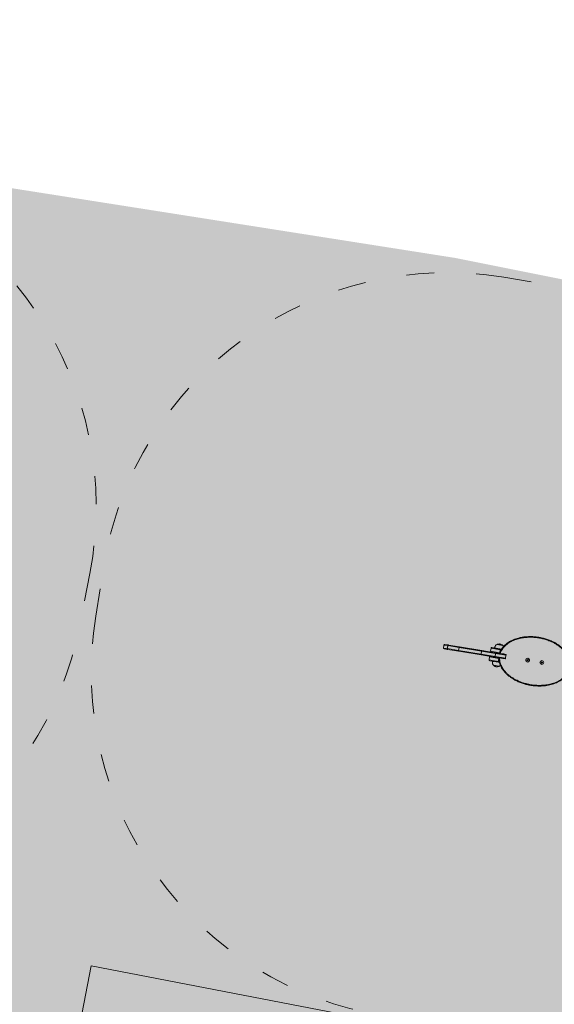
# Model space of a CAD drawing. Header units: inches. Extents: x -433 to 341, y -109 to 237.
# Tile 317 of 335: x -14.34 to -12.04, y 41.97 to 46.22. Entities that reach past the tile are written whole.
import ezdxf

# ---------------------------------------------------------------- set-up
doc = ezdxf.new("R2010")
doc.units = ezdxf.units.IN
doc.header["$MEASUREMENT"] = 0
doc.linetypes.add('ACAD_ISO03W100', pattern=[30, 12, -18])
for name, color, linetype, lineweight in [('1_mata', 7, 'Continuous', 5), ('1_naw mat', 251, 'Continuous', 9), ('1_poly easy', 84, 'Continuous', 5), ('1_projektowane', 7, 'Continuous', 5), ('1_trawa', 82, 'Continuous', 5), ('strefa', 7, 'ACAD_ISO03W100', 5), ('urzadzenie', 7, 'Continuous', 5)]:
    doc.layers.add(name, color=color, linetype=linetype, lineweight=lineweight)
picture_1 = doc.add_image_def('image1.jpg', size_in_pixel=(9921, 7015))

# ---------------------------------------------------------------- blocks, each defined once
blk = doc.blocks.new('fdesg')
at = {"layer": 'strefa', "color": 0, "ltscale": 0.01}
blk.add_lwpolyline([(102.6935, 36.1287), (103.5102, 36.1287, -0.414214), (105.0102, 34.6287), (105.0102, 34.4057, -0.414214), (103.5102, 32.9057), (102.6935, 32.9057, -0.414214), (101.1935, 34.4057), (101.1935, 34.6287, -0.414214)], format="xyb", close=True, dxfattribs=at)
blk = doc.blocks.new('ddkrkkr')
at = {"layer": 'strefa', "color": 0, "ltscale": 0.01}
blk.add_lwpolyline([(107.9368, 36.8793), (108.7535, 36.8793, -0.414214), (110.2535, 35.3793), (110.2535, 35.1563, -0.414214), (108.7535, 33.6563), (107.9368, 33.6563, -0.414214), (106.4368, 35.1563), (106.4368, 35.3793, -0.414214)], format="xyb", close=True, dxfattribs=at)
at = {"layer": 'urzadzenie', "color": 0, "linetype": 'Continuous'}
for p, q in [((108.1393, 35.2933), (108.1393, 35.2803)), ((108.1793, 35.2933), (108.1393, 35.2933)), ((108.1423, 35.2963), (108.1793, 35.2963)), ((108.1543, 35.2973), (108.1543, 35.2963)), ((108.1844, 35.2963), (108.1543, 35.2973)), ((108.1878, 35.3129), (108.1608, 35.3129)), ((108.1878, 35.3129), (108.1608, 35.3129)), ((108.1793, 35.2933), (108.1793, 35.2963)), ((108.1793, 35.2963), (108.1844, 35.2963)), ((108.1844, 35.2963), (108.1793, 35.2933)), ((108.1793, 35.2933), (108.1793, 35.2803)), ((107.9368, 35.2743), (107.9368, 35.2613)), ((107.9533, 35.2743), (107.9368, 35.2743)), ((107.9368, 35.2613), (107.9533, 35.2613)), ((107.9398, 35.2773), (107.9543, 35.2773)), ((107.9543, 35.2583), (107.9398, 35.2583)), ((107.954, 35.2743), (107.9533, 35.2743)), ((107.9533, 35.2613), (107.9533, 35.2743)), ((107.954, 35.2613), (107.9533, 35.2613)), ((108.0027, 35.2743), (107.954, 35.2743)), ((107.954, 35.2743), (107.954, 35.2613)), ((107.954, 35.2613), (108.0027, 35.2613)), ((107.9557, 35.2773), (107.9543, 35.2773)), ((107.9543, 35.2583), (107.9557, 35.2583)), ((107.9557, 35.2773), (108.0046, 35.2773)), ((108.0046, 35.2583), (107.9557, 35.2583)), ((108.0027, 35.2613), (108.0027, 35.2743)), ((108.0029, 35.2743), (108.0027, 35.2743)), ((108.0029, 35.2613), (108.0027, 35.2613)), ((108.1012, 35.2743), (108.0029, 35.2743)), ((108.0029, 35.2743), (108.0029, 35.2613)), ((108.0029, 35.2613), (108.1012, 35.2613)), ((108.0046, 35.2773), (108.1012, 35.2773)), ((108.1012, 35.2583), (108.0046, 35.2583)), ((108.1012, 35.2773), (108.1606, 35.2773)), ((108.1625, 35.2743), (108.1012, 35.2743)), ((108.1012, 35.2613), (108.1012, 35.2743)), ((108.1012, 35.2613), (108.1625, 35.2613)), ((108.1606, 35.2583), (108.1012, 35.2583)), ((108.1393, 35.2803), (108.1793, 35.2803)), ((108.1393, 35.2553), (108.1393, 35.2423)), ((108.1793, 35.2553), (108.1393, 35.2553)), ((108.1393, 35.2423), (108.1793, 35.2423)), ((108.1606, 35.2773), (108.2069, 35.2773)), ((108.2069, 35.2583), (108.1606, 35.2583)), ((108.1625, 35.2613), (108.1625, 35.2743)), ((108.2075, 35.2743), (108.1625, 35.2743)), ((108.1625, 35.2613), (108.2075, 35.2613)), ((108.1793, 35.2778), (108.1793, 35.2803)), ((108.1793, 35.2803), (108.1793, 35.2803)), ((108.1793, 35.2578), (108.1793, 35.2553)), ((108.1793, 35.2423), (108.1793, 35.2553)), ((108.1793, 35.2553), (108.1793, 35.2553)), ((108.1793, 35.2423), (108.1793, 35.2393)), ((108.1793, 35.2423), (108.1844, 35.2393)), ((108.1823, 35.2778), (108.1968, 35.2778)), ((108.1968, 35.2578), (108.1823, 35.2578)), ((108.2069, 35.2583), (108.2081, 35.2761)), ((108.2075, 35.2613), (108.2075, 35.2743)), ((108.3033, 35.2707), (108.3008, 35.2693)), ((108.3008, 35.2693), (108.3008, 35.2664)), ((108.3025, 35.2683), (108.3008, 35.2693)), ((108.3025, 35.2674), (108.3008, 35.2664)), ((108.3008, 35.2664), (108.3033, 35.2649)), ((108.3033, 35.2687), (108.3025, 35.2683)), ((108.3025, 35.2683), (108.3025, 35.2674)), ((108.3025, 35.2674), (108.3033, 35.2669)), ((108.3058, 35.2693), (108.3033, 35.2707)), ((108.3033, 35.2687), (108.3033, 35.2707)), ((108.304, 35.2683), (108.3033, 35.2687)), ((108.3033, 35.2669), (108.304, 35.2674)), ((108.3033, 35.2669), (108.3033, 35.2649)), ((108.3033, 35.2649), (108.3058, 35.2664)), ((108.304, 35.2683), (108.3058, 35.2693)), ((108.304, 35.2674), (108.304, 35.2683)), ((108.304, 35.2674), (108.3058, 35.2664)), ((108.3058, 35.2664), (108.3058, 35.2693)), ((108.3653, 35.2707), (108.3628, 35.2693)), ((108.3628, 35.2693), (108.3628, 35.2664)), ((108.3645, 35.2683), (108.3628, 35.2693)), ((108.3645, 35.2674), (108.3628, 35.2664)), ((108.3628, 35.2664), (108.3653, 35.2649)), ((108.3653, 35.2687), (108.3645, 35.2683)), ((108.3645, 35.2683), (108.3645, 35.2674)), ((108.3645, 35.2674), (108.3653, 35.2669)), ((108.3678, 35.2693), (108.3653, 35.2707)), ((108.3653, 35.2687), (108.3653, 35.2707)), ((108.366, 35.2683), (108.3653, 35.2687)), ((108.3653, 35.2669), (108.366, 35.2674)), ((108.3653, 35.2669), (108.3653, 35.2649)), ((108.3653, 35.2649), (108.3678, 35.2664)), ((108.366, 35.2683), (108.3678, 35.2693)), ((108.366, 35.2674), (108.366, 35.2683)), ((108.366, 35.2674), (108.3678, 35.2664)), ((108.3678, 35.2664), (108.3678, 35.2693)), ((108.1793, 35.2393), (108.1423, 35.2393)), ((108.1543, 35.2383), (108.1844, 35.2393)), ((108.1543, 35.2383), (108.1543, 35.2383)), ((108.1608, 35.2227), (108.1857, 35.2227)), ((108.1608, 35.2227), (108.1857, 35.2227)), ((108.1844, 35.2393), (108.1793, 35.2393)), ((108.1857, 35.2227), (108.1878, 35.2227)), ((108.1857, 35.2227), (108.1878, 35.2227))]:
    blk.add_line(p, q, dxfattribs=at)
at = {"layer": 'urzadzenie', "color": 0, "linetype": 'Continuous', "flags": 128}
for points in [[(107.9533, 35.2743), (107.9534, 35.2749), (107.9534, 35.2755), (107.9535, 35.276), (107.9536, 35.2764), (107.9538, 35.2768), (107.954, 35.2771), (107.9541, 35.2773), (107.9543, 35.2773)], [(107.9543, 35.2583), (107.9541, 35.2584), (107.954, 35.2585), (107.9538, 35.2588), (107.9536, 35.2592), (107.9535, 35.2596), (107.9534, 35.2602), (107.9534, 35.2607), (107.9533, 35.2613)], [(107.954, 35.2743), (107.954, 35.2749), (107.9541, 35.2755), (107.9543, 35.276), (107.9545, 35.2764), (107.9548, 35.2768), (107.955, 35.2771), (107.9554, 35.2773), (107.9557, 35.2773)], [(107.9557, 35.2583), (107.9554, 35.2584), (107.955, 35.2585), (107.9548, 35.2588), (107.9545, 35.2592), (107.9543, 35.2596), (107.9541, 35.2602), (107.954, 35.2607), (107.954, 35.2613)], [(108.0027, 35.2743), (108.0028, 35.2749), (108.0029, 35.2755), (108.003, 35.276), (108.0033, 35.2764), (108.0036, 35.2768), (108.0039, 35.2771), (108.0042, 35.2773), (108.0046, 35.2773)], [(108.0046, 35.2583), (108.0042, 35.2584), (108.0039, 35.2585), (108.0036, 35.2588), (108.0033, 35.2592), (108.003, 35.2596), (108.0029, 35.2602), (108.0028, 35.2607), (108.0027, 35.2613)], [(108.0029, 35.2743), (108.003, 35.2749), (108.0031, 35.2755), (108.0032, 35.276), (108.0034, 35.2764), (108.0037, 35.2768), (108.004, 35.2771), (108.0043, 35.2773), (108.0046, 35.2773)], [(108.0046, 35.2583), (108.0043, 35.2584), (108.004, 35.2585), (108.0037, 35.2588), (108.0034, 35.2592), (108.0032, 35.2596), (108.0031, 35.2602), (108.003, 35.2607), (108.0029, 35.2613)], [(108.1625, 35.2743), (108.1625, 35.2749), (108.1624, 35.2755), (108.1622, 35.276), (108.162, 35.2764), (108.1617, 35.2768), (108.1614, 35.2771), (108.161, 35.2773), (108.1606, 35.2773)], [(108.1606, 35.2583), (108.161, 35.2584), (108.1614, 35.2585), (108.1617, 35.2588), (108.162, 35.2592), (108.1622, 35.2596), (108.1624, 35.2602), (108.1625, 35.2607), (108.1625, 35.2613)]]:
    blk.add_lwpolyline(points, dxfattribs=at)
at = {"layer": 'urzadzenie', "color": 0, "linetype": 'Continuous'}
for centre, radius in [((108.3033, 35.2678), 0.00825), ((108.3033, 35.2678), 0.00795), ((108.3653, 35.2678), 0.00825), ((108.3653, 35.2678), 0.00795)]:
    blk.add_circle(centre, radius, dxfattribs=at)
for centre, radius, start, end in [((108.1423, 35.2933), 0.003, 90, 180), ((107.9398, 35.2743), 0.003, 90, 180), ((107.9398, 35.2613), 0.003, 180, 270), ((108.2137, 35.2751), 0.1125, 178.854, 180.382), ((108.2137, 35.2606), 0.1125, 179.618, 181.146), ((108.1423, 35.2803), 0.003, 180, 270), ((108.1423, 35.2553), 0.003, 90, 180), ((108.1423, 35.2423), 0.003, 180, 270), ((108.1968, 35.2728), 0.005, 64.1581, 90), ((108.1968, 35.2628), 0.005, 270, 295.8419)]:
    blk.add_arc(centre, radius, start, end, dxfattribs=at)
for points, knots in [([(108.1793, 35.2778), (108.1795, 35.2793), (108.18, 35.2827), (108.1814, 35.2879), (108.1832, 35.2936), (108.1856, 35.2991), (108.1886, 35.3052), (108.1926, 35.3115), (108.1975, 35.3182), (108.203, 35.3244), (108.2097, 35.331), (108.2178, 35.3377), (108.2274, 35.3444), (108.2377, 35.3503), (108.2473, 35.355), (108.256, 35.3586), (108.2637, 35.3615), (108.273, 35.3644), (108.2838, 35.3673), (108.2976, 35.37), (108.3109, 35.3718), (108.3236, 35.3727), (108.3365, 35.3729), (108.3515, 35.3724), (108.3659, 35.3708), (108.3773, 35.3688), (108.386, 35.3669), (108.3945, 35.3647), (108.4041, 35.3618), (108.4147, 35.3579), (108.4261, 35.3528), (108.4371, 35.3468), (108.4467, 35.3406), (108.4548, 35.3344), (108.4615, 35.3285), (108.4678, 35.322), (108.4731, 35.3155), (108.4775, 35.3092), (108.481, 35.3032), (108.484, 35.2969), (108.4864, 35.2905), (108.4882, 35.2841), (108.4889, 35.2799), (108.4893, 35.2778)], [0, 0, 0, 0, 0.011223, 0.026211, 0.041428, 0.056646, 0.072085, 0.092778, 0.113852, 0.134931, 0.156356, 0.185671, 0.215215, 0.245367, 0.275686, 0.296585, 0.317586, 0.338587, 0.370652, 0.402719, 0.446015, 0.472981, 0.500005, 0.543742, 0.587728, 0.610122, 0.632553, 0.655102, 0.677693, 0.709088, 0.740625, 0.772671, 0.804929, 0.827545, 0.850268, 0.873383, 0.896661, 0.914091, 0.931789, 0.949484, 0.967485, 0.983743, 1, 1, 1, 1]), ([(108.4862, 35.2778), (108.4859, 35.2798), (108.4852, 35.2837), (108.4833, 35.2903), (108.4804, 35.2977), (108.4762, 35.3057), (108.4712, 35.3131), (108.4656, 35.3199), (108.4595, 35.3262), (108.4529, 35.3321), (108.4451, 35.3381), (108.4358, 35.3441), (108.425, 35.35), (108.4138, 35.355), (108.4025, 35.3592), (108.3912, 35.3625), (108.3802, 35.3652), (108.367, 35.3676), (108.3517, 35.3694), (108.3366, 35.3699), (108.3238, 35.3697), (108.3114, 35.3688), (108.2972, 35.367), (108.2829, 35.364), (108.2705, 35.3606), (108.2599, 35.357), (108.2495, 35.3528), (108.2394, 35.3478), (108.2294, 35.3421), (108.2199, 35.3356), (108.2112, 35.3283), (108.2034, 35.3205), (108.1966, 35.3122), (108.1913, 35.304), (108.1875, 35.2962), (108.1848, 35.289), (108.1831, 35.2828), (108.1825, 35.2791), (108.1823, 35.2778)], [0, 0, 0, 0, 0.015428, 0.030858, 0.054158, 0.077541, 0.100868, 0.123709, 0.146624, 0.169561, 0.192432, 0.224053, 0.25568, 0.288062, 0.320449, 0.349975, 0.379525, 0.409056, 0.454529, 0.500004, 0.527303, 0.554601, 0.597038, 0.639472, 0.668498, 0.697545, 0.726564, 0.756145, 0.785722, 0.81603, 0.84633, 0.87425, 0.902232, 0.930109, 0.950091, 0.970117, 0.990085, 1, 1, 1, 1]), ([(108.1608, 35.3129), (108.1597, 35.3118), (108.1576, 35.3095), (108.1557, 35.3055), (108.1545, 35.3014), (108.1544, 35.2987), (108.1543, 35.2973)], [0, 0, 0, 0, 0.266691, 0.536049, 0.759476, 1, 1, 1, 1]), ([(108.1743, 35.3172), (108.173, 35.3171), (108.1704, 35.3169), (108.1669, 35.3159), (108.1636, 35.3146), (108.1617, 35.3135), (108.1608, 35.3129)], [0, 0, 0, 0, 0.2688809, 0.5432416, 0.7667149, 1, 1, 1, 1]), ([(108.1878, 35.3129), (108.1865, 35.3136), (108.1841, 35.315), (108.1806, 35.3162), (108.1773, 35.317), (108.1753, 35.3171), (108.1743, 35.3172)], [0, 0, 0, 0, 0.2950113, 0.5752691, 0.7889052, 1, 1, 1, 1]), ([(108.1878, 35.3129), (108.1907, 35.3093), (108.1899, 35.3108), (108.1886, 35.3121), (108.1878, 35.3129)], [0, 0, 0, 0, 0.295763, 1, 1, 1, 1]), ([(108.1823, 35.2778), (108.182, 35.2778), (108.1813, 35.2778), (108.1804, 35.2778), (108.1797, 35.2778), (108.1793, 35.2778), (108.1793, 35.2778), (108.1793, 35.2778)], [0, 0, 0, 0, 0.217553, 0.435147, 0.651576, 0.865842, 1, 1, 1, 1]), ([(108.4893, 35.2578), (108.489, 35.2564), (108.4885, 35.253), (108.4872, 35.2477), (108.4853, 35.242), (108.483, 35.2365), (108.4799, 35.2305), (108.4763, 35.2247), (108.4723, 35.2191), (108.4683, 35.2143), (108.4641, 35.2097), (108.4583, 35.2042), (108.4507, 35.1979), (108.4411, 35.1912), (108.4309, 35.1853), (108.42, 35.18), (108.4087, 35.1754), (108.3969, 35.1715), (108.3848, 35.1684), (108.3709, 35.1656), (108.3576, 35.1639), (108.3449, 35.163), (108.3321, 35.1627), (108.317, 35.1632), (108.3027, 35.1649), (108.2912, 35.1669), (108.2826, 35.1687), (108.274, 35.1709), (108.2644, 35.1739), (108.2539, 35.1777), (108.2425, 35.1828), (108.2314, 35.1888), (108.2218, 35.195), (108.2138, 35.2012), (108.207, 35.2071), (108.2007, 35.2136), (108.1954, 35.2201), (108.1911, 35.2264), (108.1876, 35.2324), (108.1845, 35.2388), (108.1821, 35.2451), (108.1803, 35.2515), (108.1796, 35.2557), (108.1793, 35.2578)], [0, 0, 0, 0, 0.0112229, 0.0262904, 0.0414526, 0.0567271, 0.0720847, 0.0928518, 0.1085845, 0.1243793, 0.140346, 0.1563633, 0.1856782, 0.2152218, 0.2453736, 0.2756934, 0.3070713, 0.3385874, 0.3705954, 0.4027197, 0.4460157, 0.4729816, 0.5000052, 0.5437421, 0.5877286, 0.6101226, 0.6325533, 0.655102, 0.6776932, 0.7090883, 0.7406254, 0.7726714, 0.8049291, 0.8275447, 0.8502681, 0.8733825, 0.8966607, 0.9141745, 0.9317866, 0.9495693, 0.9674844, 0.983682, 1, 1, 1, 1]), ([(108.1793, 35.2578), (108.1793, 35.2578), (108.1794, 35.2578), (108.1799, 35.2578), (108.1806, 35.2578), (108.1815, 35.2578), (108.1821, 35.2578), (108.1823, 35.2578)], [0, 0, 0, 0, 0.211967, 0.423903, 0.636755, 0.851628, 1, 1, 1, 1]), ([(108.1823, 35.2578), (108.1826, 35.2559), (108.1833, 35.252), (108.1852, 35.2453), (108.1881, 35.2379), (108.1923, 35.23), (108.1973, 35.2226), (108.2029, 35.2157), (108.209, 35.2094), (108.2156, 35.2036), (108.2235, 35.1975), (108.2327, 35.1915), (108.2435, 35.1857), (108.2547, 35.1806), (108.2661, 35.1765), (108.2773, 35.1731), (108.2883, 35.1705), (108.3015, 35.168), (108.3168, 35.1663), (108.3319, 35.1657), (108.3447, 35.166), (108.3571, 35.1668), (108.3714, 35.1687), (108.3857, 35.1716), (108.3981, 35.1751), (108.4086, 35.1786), (108.419, 35.1829), (108.4292, 35.1878), (108.4391, 35.1935), (108.4486, 35.2001), (108.4574, 35.2073), (108.4652, 35.2151), (108.4719, 35.2234), (108.4772, 35.2316), (108.481, 35.2394), (108.4837, 35.2466), (108.4854, 35.2528), (108.486, 35.2566), (108.4862, 35.2578)], [0, 0, 0, 0, 0.015428, 0.030858, 0.054158, 0.077541, 0.100868, 0.123709, 0.146624, 0.169561, 0.192432, 0.224053, 0.25568, 0.288062, 0.320449, 0.349975, 0.379525, 0.409056, 0.454529, 0.500004, 0.527303, 0.554601, 0.597038, 0.639472, 0.668498, 0.697545, 0.726564, 0.756145, 0.785722, 0.81603, 0.84633, 0.87425, 0.902232, 0.930109, 0.950091, 0.970117, 0.990085, 1, 1, 1, 1]), ([(108.2069, 35.2773), (108.2071, 35.2773), (108.2075, 35.2773), (108.2079, 35.2769), (108.2082, 35.2763), (108.208, 35.2754), (108.2077, 35.2747), (108.2075, 35.2743), (108.2075, 35.2743)], [0, 0, 0, 0, 0.13983, 0.278999, 0.475259, 0.74679, 0.998075, 1, 1, 1, 1]), ([(108.2069, 35.2583), (108.207, 35.2583), (108.2072, 35.2583), (108.2076, 35.2584), (108.2078, 35.2587), (108.208, 35.259), (108.2081, 35.2593), (108.2081, 35.2598), (108.208, 35.2603), (108.2078, 35.2608), (108.2076, 35.2611), (108.2075, 35.2613), (108.2075, 35.2613)], [0, 0, 0, 0, 0.068823, 0.140057, 0.278862, 0.375683, 0.475256, 0.609223, 0.74697, 0.871541, 0.99808, 1, 1, 1, 1]), ([(108.1543, 35.2383), (108.1544, 35.2366), (108.1547, 35.2332), (108.1562, 35.2288), (108.1582, 35.2253), (108.1599, 35.2236), (108.1608, 35.2227)], [0, 0, 0, 0, 0.30271, 0.580356, 0.789979, 1, 1, 1, 1]), ([(108.1608, 35.2227), (108.162, 35.222), (108.1644, 35.2207), (108.1679, 35.2194), (108.1712, 35.2186), (108.1733, 35.2185), (108.1743, 35.2184)], [0, 0, 0, 0, 0.2950113, 0.5752691, 0.7889052, 1, 1, 1, 1]), ([(108.1743, 35.2184), (108.1755, 35.2185), (108.1781, 35.2187), (108.1817, 35.2197), (108.1849, 35.2211), (108.1868, 35.2222), (108.1878, 35.2227)], [0, 0, 0, 0, 0.268881, 0.543242, 0.766715, 1, 1, 1, 1]), ([(108.1878, 35.2227), (108.1889, 35.2238), (108.1902, 35.225), (108.1909, 35.2266), (108.191, 35.2268)], [0, 0, 0, 0, 0.882235, 1, 1, 1, 1])]:
    blk.add_open_spline(points, degree=3, knots=knots, dxfattribs=at)

msp = doc.modelspace()

# ---------------------------------------------------------------- hatches: boundary and pattern name
at = {"layer": '1_poly easy'}
h = msp.add_hatch(dxfattribs=at)
h.set_pattern_fill('HEX', color=256, angle=-122.0496)
h.paths.add_polyline_path([(-11.998, 28.5609), (-14.8763, 27.7154), (-16.5674, 33.4722), (-13.689, 34.3177)])
h.paths.add_polyline_path([(-14.0334, 42.1401), (-11.0876, 41.5722), (-12.034, 36.6626), (-14.9798, 37.2304)])
h.paths.add_polyline_path([(-29.0873, 19.0716), (-26.0917, 18.9088), (-26.4988, 11.4198), (-29.4944, 11.5827)])
h.paths.add_polyline_path([(-32.4008, 19.3045), (-32.5636, 16.3089), (-34.5607, 16.4175), (-34.6421, 14.9197), (-38.6362, 15.1368), (-38.3919, 19.6302)])
at = {"layer": '1_trawa'}
h = msp.add_hatch(dxfattribs=at)
h.set_pattern_fill('GRASS', color=256, scale=0.5)
h.paths.add_polyline_path([(-17.6358, 46.0021), (-19.6193, 34.3585), (-19.5606, 34.3585), (-19.9064, 32.7514), (-16.1696, 32.1178), (-16.5674, 33.4722), (-13.689, 34.3177), (-13.5069, 36.9465), (-14.9798, 37.2304), (-14.0334, 42.1401), (-11.0876, 41.5722), (-12.034, 36.6626), (-13.5069, 36.9465), (-13.689, 34.3177), (-13.6157, 34.0681), (-13.172, 32.5577), (-10.9198, 33.1037), (-7.7465, 33.2189), (-7.9544, 34.7997), (-6.4609, 34.9223), (-4.6634, 43.6288), (-12.4655, 45.1889)])
h.paths.add_polyline_path([(-19.9064, 32.7514), (-20.7685, 28.2246), (-14.0472, 27.0189), (-7.5288, 28.8347), (-7.3746, 28.8692), (-7.5144, 30.1563), (-7.687, 33.2267), (-10.9198, 33.1037), (-13.172, 32.5577), (-11.998, 28.5609), (-14.8763, 27.7154), (-16.1696, 32.1178)])
h.paths.add_polyline_path([(-7.9067, 12.4075), (-6.8863, 20.6073), (-19.7709, 21.5558), (-19.6396, 24.1561), (-26.3777, 24.533), (-26.6902, 18.9399), (-26.1417, 18.9093), (-26.0918, 18.9066), (-26.1731, 17.411), (-20.683, 17.0688), (-20.4224, 19.5543), (-14.2477, 19.2738), (-14.619, 13.3328)])
h.paths.add_polyline_path([(-26.5965, 20.6175), (-39.1407, 21.1882), (-39.6217, 12.2972), (-29.4944, 11.5827), (-29.0351, 19.1059), (-32.4008, 19.3045), (-32.5636, 16.3089), (-34.5607, 16.4175), (-34.6421, 14.9197), (-38.6362, 15.1368), (-38.2516, 19.6496), (-26.6876, 18.9412)])

# ---------------------------------------------------------------- linework, layer by layer
at = {"layer": '1_naw mat'}
msp.add_lwpolyline([(-12.7498, 40.8742), (-14.2227, 41.1581), (-14.0334, 42.1401), (-12.5605, 41.8562)], close=True, dxfattribs=at)

# ---------------------------------------------------------------- block references
at = {"layer": '1_projektowane'}
for name, p, rotation in [('fdesg', (-123.7145, 29.7715), 349.0539821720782), ('ddkrkkr', (-124.7131, 26.0247), 350.7661221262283)]:
    msp.add_blockref(name, p, dxfattribs=dict(at, rotation=rotation))

# ---------------------------------------------------------------- pictures from other files: only their frames are drawn
at = {"layer": '1_mata'}
image = msp.add_image(picture_1, insert=(46.7118, -108.6544), size_in_units=(210.5211, 148.8565), rotation=90, dxfattribs=dict(at, fade=30))
image.dxf.flags = 7

doc.saveas('drawing.dxf')
